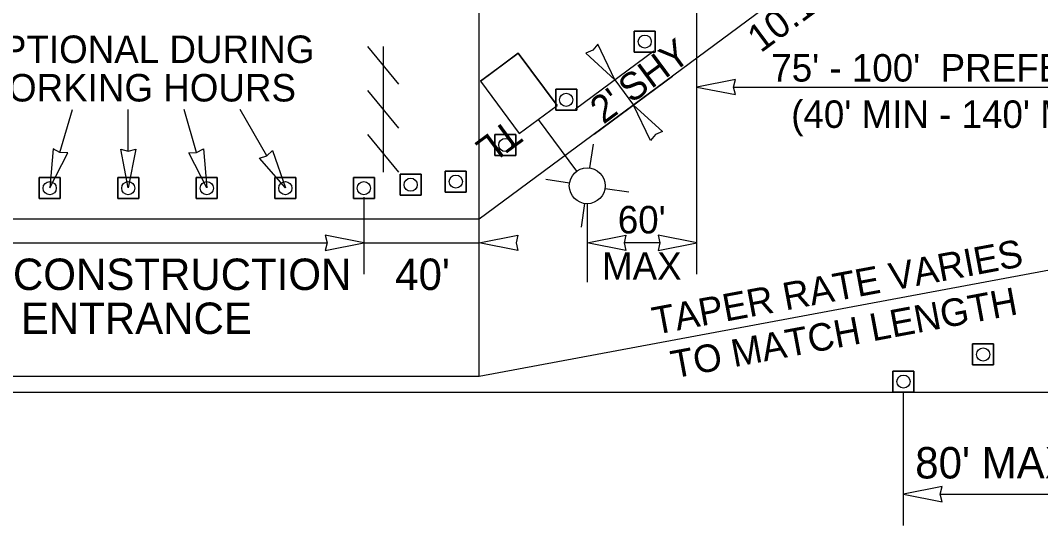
# Model space of a CAD drawing. Extents: x 99982 to 100176, y 99905 to 100011.
# Drawn here: x 100022.401 to 100024.999, y 99975.839 to 99977.126 of the extents above; entities that cross this region are included whole.
import ezdxf

# ---------------------------------------------------------------- set-up
doc = ezdxf.new("R2010")
doc.units = 0
for name, color, linetype in [('RD_ED_ShoulderPavedEdge', 7, 'Continuous'), ('RD_MK_LineEdgeWhite', 7, 'Continuous'), ('TR_WZ_BarricadeType3', 7, 'Continuous'), ('TR_WZ_PortableLightStandard', 7, 'Continuous'), ('TR_WZ_TrafficCone', 7, 'Continuous'), ('TR_WZ_WorkZoneDetails', 7, 'Continuous'), ('TR_WZ_WorkZoneTextCurrent', 7, 'Continuous')]:
    doc.layers.add(name, color=color, linetype=linetype)

msp = doc.modelspace()

# ---------------------------------------------------------------- linework, layer by layer
at = {"layer": 'RD_ED_ShoulderPavedEdge'}
msp.add_line((100020.3, 99976.1793), (100035.6425, 99976.1793), dxfattribs=at)
at = {"layer": 'RD_MK_LineEdgeWhite'}
for p, q in [((100024.8112, 99977.5393), (100023.5692, 99976.6193)), ((100023.5692, 99976.6193), (100020.3, 99976.6193)), ((100025.5008, 99976.5793), (100023.5692, 99976.2193)), ((100023.5692, 99976.2193), (100020.3, 99976.2193))]:
    msp.add_line(p, q, dxfattribs=at)
at = {"layer": 'TR_WZ_BarricadeType3'}
for p, q in [((100023.3645, 99976.9637), (100023.2852, 99977.0593)), ((100023.3248, 99977.0593), (100023.3248, 99976.7393)), ((100023.3645, 99976.8515), (100023.2852, 99976.9471)), ((100023.3645, 99976.7393), (100023.2852, 99976.8349))]:
    msp.add_line(p, q, dxfattribs=at)
at = {"layer": 'TR_WZ_PortableLightStandard'}
for p, q in [((100023.5722, 99976.9712), (100023.6686, 99977.0426)), ((100023.6686, 99977.0426), (100023.7674, 99976.9093)), ((100023.7674, 99976.9093), (100023.6686, 99977.0426)), ((100023.5722, 99976.9712), (100023.671, 99976.8379)), ((100023.5722, 99976.9712), (100023.671, 99976.8379)), ((100023.671, 99976.8379), (100023.7674, 99976.9093)), ((100023.7192, 99976.8736), (100023.817, 99976.7415)), ((100023.8511, 99976.75), (100023.8601, 99976.8102)), ((100023.799, 99976.7114), (100023.7389, 99976.7204)), ((100023.8896, 99976.698), (100023.9498, 99976.689)), ((100023.8375, 99976.6594), (100023.8286, 99976.5992))]:
    msp.add_line(p, q, dxfattribs=at)
for points in [[(100023.6686, 99977.0426), (100023.6204, 99977.0069), (100023.5722, 99976.9712)], [(100023.671, 99976.8379), (100023.7192, 99976.8736), (100023.7674, 99976.9093)]]:
    msp.add_lwpolyline(points, dxfattribs=at)
msp.add_circle((100023.8443, 99976.7047), 0.0457, dxfattribs=at)
msp.add_circle((100023.8443, 99976.7047), 0.0457, dxfattribs=at)
at = {"layer": 'TR_WZ_TrafficCone'}
for points in [[(100024.0174, 99977.0451), (100023.9641, 99977.0451), (100023.9641, 99977.0984), (100024.0174, 99977.0984), (100024.0174, 99977.0451)], [(100024.0174, 99977.0984), (100023.9641, 99977.0984), (100023.9641, 99977.0451), (100024.0174, 99977.0451), (100024.0174, 99977.0984)], [(100023.8174, 99976.8969), (100023.7641, 99976.8969), (100023.7641, 99976.9503), (100023.8174, 99976.9503), (100023.8174, 99976.8969)], [(100023.8174, 99976.9503), (100023.7641, 99976.9503), (100023.7641, 99976.8969), (100023.8174, 99976.8969), (100023.8174, 99976.9503)], [(100023.662, 99976.7818), (100023.6087, 99976.7818), (100023.6087, 99976.8352), (100023.662, 99976.8352), (100023.662, 99976.7818)], [(100023.662, 99976.8352), (100023.6087, 99976.8352), (100023.6087, 99976.7818), (100023.662, 99976.7818), (100023.662, 99976.8352)], [(100023.4828, 99976.7419), (100023.5362, 99976.7419), (100023.5362, 99976.6886), (100023.4828, 99976.6886), (100023.4828, 99976.7419)], [(100023.4828, 99976.6886), (100023.5362, 99976.6886), (100023.5362, 99976.7419), (100023.4828, 99976.7419), (100023.4828, 99976.6886)], [(100022.5022, 99976.7254), (100022.4488, 99976.7254), (100022.4488, 99976.672), (100022.5022, 99976.672), (100022.5022, 99976.7254)], [(100022.5022, 99976.672), (100022.4488, 99976.672), (100022.4488, 99976.7254), (100022.5022, 99976.7254), (100022.5022, 99976.672)], [(100022.7022, 99976.7254), (100022.6488, 99976.7254), (100022.6488, 99976.672), (100022.7022, 99976.672), (100022.7022, 99976.7254)], [(100022.7022, 99976.672), (100022.6488, 99976.672), (100022.6488, 99976.7254), (100022.7022, 99976.7254), (100022.7022, 99976.672)], [(100022.9022, 99976.7254), (100022.8488, 99976.7254), (100022.8488, 99976.672), (100022.9022, 99976.672), (100022.9022, 99976.7254)], [(100022.9022, 99976.672), (100022.8488, 99976.672), (100022.8488, 99976.7254), (100022.9022, 99976.7254), (100022.9022, 99976.672)], [(100023.1022, 99976.7254), (100023.0488, 99976.7254), (100023.0488, 99976.672), (100023.1022, 99976.672), (100023.1022, 99976.7254)], [(100023.1022, 99976.672), (100023.0488, 99976.672), (100023.0488, 99976.7254), (100023.1022, 99976.7254), (100023.1022, 99976.672)], [(100023.3022, 99976.672), (100023.2488, 99976.672), (100023.2488, 99976.7254), (100023.3022, 99976.7254), (100023.3022, 99976.672)], [(100023.3022, 99976.7254), (100023.2488, 99976.7254), (100023.2488, 99976.672), (100023.3022, 99976.672), (100023.3022, 99976.7254)], [(100023.4212, 99976.6807), (100023.3679, 99976.6807), (100023.3679, 99976.734), (100023.4212, 99976.734), (100023.4212, 99976.6807)], [(100023.4212, 99976.734), (100023.3679, 99976.734), (100023.3679, 99976.6807), (100023.4212, 99976.6807), (100023.4212, 99976.734)], [(100024.8789, 99976.2485), (100024.8256, 99976.2485), (100024.8256, 99976.3018), (100024.8789, 99976.3018), (100024.8789, 99976.2485)], [(100024.8789, 99976.3018), (100024.8256, 99976.3018), (100024.8256, 99976.2485), (100024.8789, 99976.2485), (100024.8789, 99976.3018)], [(100024.6761, 99976.1793), (100024.6227, 99976.1793), (100024.6227, 99976.2326), (100024.6761, 99976.2326), (100024.6761, 99976.1793)], [(100024.6761, 99976.2326), (100024.6227, 99976.2326), (100024.6227, 99976.1793), (100024.6761, 99976.1793), (100024.6761, 99976.2326)]]:
    msp.add_lwpolyline(points, dxfattribs=at)
for centre in [(100023.9907, 99977.0718), (100023.7907, 99976.9236), (100023.6354, 99976.8085), (100022.4755, 99976.6987), (100022.6755, 99976.6987), (100022.8755, 99976.6987), (100023.0755, 99976.6987), (100023.2755, 99976.6987), (100023.3946, 99976.7074), (100023.5095, 99976.7153), (100024.8523, 99976.2751), (100024.6494, 99976.206)]:
    msp.add_circle(centre, 0.0167, dxfattribs=at)
at = {"layer": 'TR_WZ_WorkZoneDetails'}
for p, q in [((100023.5692, 99976.2193), (100023.5692, 99978.2793)), ((100024.1231, 99976.4793), (100024.1231, 99977.2294)), ((100023.8141, 99976.9003), (100024.0141, 99977.0484)), ((100023.8621, 99976.8363), (100024.0617, 99976.9841)), ((100024.2168, 99976.956), (100025.4071, 99976.956)), ((100022.5016, 99976.7894), (100022.5333, 99976.8993)), ((100022.6756, 99976.7931), (100022.6756, 99976.8993)), ((100022.8496, 99976.7894), (100022.8178, 99976.8993)), ((100023.0287, 99976.7805), (100022.9601, 99976.8993)), ((100023.2756, 99976.6754), (100023.2756, 99976.4793)), ((100023.8443, 99976.659), (100023.8443, 99976.4593)), ((100022.2137, 99976.5593), (100023.1819, 99976.5593)), ((100023.2756, 99976.5593), (100023.5692, 99976.5593)), ((100024.0294, 99976.5593), (100023.9381, 99976.5593)), ((100024.6494, 99975.8393), (100024.6494, 99976.1793)), ((100024.7431, 99975.9193), (100025.4071, 99975.9193))]:
    msp.add_line(p, q, dxfattribs=at)
for points in [[(100023.9143, 99976.9745), (100023.8713, 99977.0649), (100023.8585, 99977.0498), (100023.8403, 99977.042)], [(100024.1231, 99976.956), (100024.2214, 99976.9367), (100024.2168, 99976.956), (100024.2214, 99976.9753)], [(100023.9619, 99976.9102), (100024.0359, 99976.8427), (100024.0177, 99976.8349), (100024.0049, 99976.8198)], [(100022.4756, 99976.6993), (100022.5213, 99976.7884), (100022.5015, 99976.7894), (100022.4843, 99976.7991)], [(100022.6756, 99976.6993), (100022.6564, 99976.7976), (100022.6756, 99976.793), (100022.6949, 99976.7976)], [(100022.8756, 99976.6993), (100022.8299, 99976.7884), (100022.8496, 99976.7894), (100022.8669, 99976.7991)], [(100023.0756, 99976.6993), (100023.0098, 99976.7748), (100023.0288, 99976.7805), (100023.0432, 99976.7941)], [(100023.2756, 99976.5593), (100023.1773, 99976.5786), (100023.1819, 99976.5593), (100023.1773, 99976.54)], [(100023.5692, 99976.5593), (100023.6675, 99976.5786), (100023.6629, 99976.5593), (100023.6675, 99976.54)], [(100023.8443, 99976.5593), (100023.9426, 99976.5786), (100023.9381, 99976.5593), (100023.9426, 99976.54)], [(100024.1231, 99976.5593), (100024.0248, 99976.5786), (100024.0294, 99976.5593), (100024.0248, 99976.54)], [(100024.6494, 99975.9193), (100024.7477, 99975.9), (100024.7431, 99975.9193), (100024.7477, 99975.9386)]]:
    msp.add_lwpolyline(points, close=True, dxfattribs=at)
msp.add_lwpolyline([(100023.9143, 99976.9745), (100023.9619, 99976.9102)], dxfattribs=at)

# ---------------------------------------------------------------- texts
at = {"layer": 'TR_WZ_PortableLightStandard'}
msp.add_text('TL', height=0.07, rotation=216.5289, dxfattribs=at).set_placement((100023.6425, 99976.8765))
at = {"layer": 'TR_WZ_WorkZoneTextCurrent'}
for s, rotation, p in [('10:1 TAPER', 36.5289, (100024.2858, 99977.0415)), ('SHY', 36.5289, (100023.9571, 99976.9129)), ("2' ", 36.5289, (100023.8854, 99976.8598)), ("60'", 360, (100023.922, 99976.5833)), ('TAPER RATE VARIES', 10.5573, (100024.0168, 99976.3251)), ('MAX', 360, (100023.8817, 99976.4653)), ('TO MATCH LENGTH', 10.5573, (100024.0645, 99976.214))]:
    msp.add_text(s, height=0.07, rotation=rotation, dxfattribs=at).set_placement(p)
for s, height, p in [('OPTIONAL DURING', 0.07, (100022.281, 99977.0173)), ("75' - 100'  PREFERRED", 0.07, (100024.3128, 99976.97)), ('WORKING HOURS', 0.07, (100022.281, 99976.9193)), ("(40' MIN - 140' MAX)", 0.07, (100024.3635, 99976.852)), ("120' CONSTRUCTION", 0.08, (100022.1533, 99976.4393)), ("40'", 0.08, (100023.3552, 99976.4393)), ('ENTRANCE', 0.08, (100022.402, 99976.3273)), ("80' MAX", 0.08, (100024.6794, 99975.9593))]:
    msp.add_text(s, height=height, dxfattribs=at).set_placement(p)

doc.saveas('drawing.dxf')
